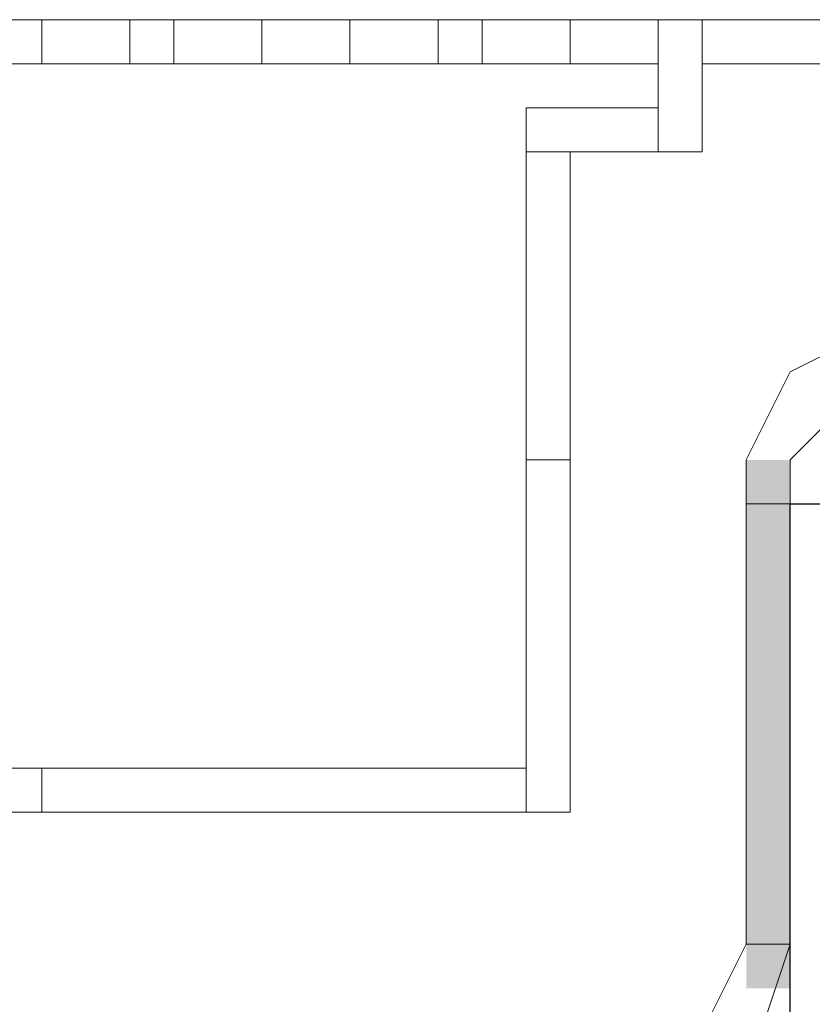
# Model space of a CAD drawing. Header units: metres. Extents: x 5.7 to 89.8, y 4 to 63.5.
# Tile 412 of 475: x 65.982 to 66.155, y 49.642 to 49.858. Entities that reach past the tile are written whole.
import ezdxf

# ---------------------------------------------------------------- set-up
doc = ezdxf.new("R2010")
doc.units = ezdxf.units.M
doc.header["$MEASUREMENT"] = 0
for name, color, linetype in [('PDF17_furn', 7, 'Continuous'), ('PDF17_hatch-borshi', 7, 'Continuous'), ('PDF17_Isogam', 7, 'Continuous'), ('PDF17_kaff', 7, 'Continuous'), ('PDF17_wall', 7, 'Continuous')]:
    doc.layers.add(name, color=color, linetype=linetype)

msp = doc.modelspace()

# ---------------------------------------------------------------- linework, layer by layer
at = {"layer": 'PDF17_furn', "lineweight": 18}
msp.add_lwpolyline([(65.85172, 49.85751), (66.1214, 49.85751), (66.1214, 49.84788), (65.85172, 49.84788)], close=True, dxfattribs=at)
for points in [[(65.98656, 49.85751), (65.98656, 49.84788)], [(66.00582, 49.85751), (66.00582, 49.84788)], [(66.01546, 49.85751), (66.01546, 49.84788)], [(66.03472, 49.85751), (66.03472, 49.84788)], [(66.05398, 49.85751), (66.05398, 49.84788)], [(66.07324, 49.85751), (66.07324, 49.84788)], [(66.08287, 49.85751), (66.08287, 49.84788)], [(66.10214, 49.85751), (66.10214, 49.84788)]]:
    msp.add_lwpolyline(points, dxfattribs=at)
at = {"layer": 'PDF17_hatch-borshi', "lineweight": 18}
for points in [[(66.14066, 49.84788), (66.14066, 49.84788)], [(66.14066, 49.83825), (66.14066, 49.83825)], [(66.14066, 49.83825), (66.14066, 49.83825)], [(66.14066, 49.83825), (66.14066, 49.83825)], [(66.15029, 49.83825), (66.15029, 49.83825)], [(66.15029, 49.83825), (66.15029, 49.83825)], [(66.15029, 49.83825), (66.15029, 49.83825)], [(66.10214, 49.82862), (66.10214, 49.82862)], [(66.10214, 49.82862), (66.10214, 49.82862)], [(66.10214, 49.82862), (66.10214, 49.82862)], [(66.11177, 49.82862), (66.11177, 49.82862)], [(66.11177, 49.82862), (66.11177, 49.82862)], [(66.11177, 49.82862), (66.11177, 49.82862)], [(66.1214, 49.82862), (66.1214, 49.82862)], [(66.1214, 49.82862), (66.1214, 49.82862)], [(66.1214, 49.82862), (66.1214, 49.82862)], [(66.13103, 49.82862), (66.13103, 49.82862)], [(66.13103, 49.82862), (66.13103, 49.82862)], [(66.14066, 49.82862), (66.14066, 49.82862)], [(66.14066, 49.82862), (66.14066, 49.82862)], [(66.14066, 49.82862), (66.14066, 49.82862)], [(66.14066, 49.82862), (66.14066, 49.82862)], [(66.14066, 49.82862), (66.14066, 49.82862)], [(66.15029, 49.82862), (66.15029, 49.82862)], [(66.15029, 49.82862), (66.15029, 49.82862)], [(66.15029, 49.82862), (66.15029, 49.82862)], [(66.15029, 49.82862), (66.15029, 49.82862)], [(66.10214, 49.81899), (66.10214, 49.81899)], [(66.11177, 49.81899), (66.11177, 49.81899)], [(66.11177, 49.81899), (66.11177, 49.81899)], [(66.1214, 49.81899), (66.1214, 49.81899)], [(66.1214, 49.81899), (66.1214, 49.81899)], [(66.13103, 49.81899), (66.13103, 49.81899)], [(66.13103, 49.81899), (66.13103, 49.81899)], [(66.13103, 49.81899), (66.13103, 49.81899)], [(66.14066, 49.81899), (66.14066, 49.81899)], [(66.14066, 49.81899), (66.14066, 49.81899)], [(66.14066, 49.81899), (66.14066, 49.81899)], [(66.15029, 49.81899), (66.15029, 49.81899)], [(66.15029, 49.81899), (66.15029, 49.81899)], [(66.15029, 49.81899), (66.15029, 49.81899)], [(66.15029, 49.81899), (66.15029, 49.81899)], [(66.10214, 49.80936), (66.10214, 49.80936)], [(66.10214, 49.80936), (66.10214, 49.80936)], [(66.11177, 49.80936), (66.11177, 49.80936)], [(66.11177, 49.80936), (66.11177, 49.80936)], [(66.11177, 49.80936), (66.11177, 49.80936)], [(66.11177, 49.80936), (66.11177, 49.80936)], [(66.1214, 49.80936), (66.1214, 49.80936)], [(66.1214, 49.80936), (66.1214, 49.80936)], [(66.1214, 49.80936), (66.1214, 49.80936)], [(66.1214, 49.80936), (66.1214, 49.80936)], [(66.1214, 49.80936), (66.1214, 49.80936)], [(66.1214, 49.80936), (66.1214, 49.80936)], [(66.13103, 49.80936), (66.13103, 49.80936)], [(66.13103, 49.80936), (66.13103, 49.80936)], [(66.13103, 49.80936), (66.13103, 49.80936)], [(66.14066, 49.80936), (66.14066, 49.80936)], [(66.14066, 49.80936), (66.14066, 49.80936)], [(66.14066, 49.80936), (66.14066, 49.80936)], [(66.15029, 49.80936), (66.15029, 49.80936)], [(66.15029, 49.80936), (66.15029, 49.80936)], [(66.15029, 49.80936), (66.15029, 49.80936)], [(66.15029, 49.80936), (66.15029, 49.80936)], [(66.10214, 49.79972), (66.10214, 49.79972)], [(66.10214, 49.79972), (66.10214, 49.79972)], [(66.11177, 49.79972), (66.11177, 49.79972)], [(66.11177, 49.79972), (66.11177, 49.79972)], [(66.11177, 49.79972), (66.11177, 49.79972)], [(66.1214, 49.79972), (66.1214, 49.79972)], [(66.1214, 49.79972), (66.1214, 49.79972)], [(66.1214, 49.79972), (66.1214, 49.79972)], [(66.1214, 49.79972), (66.1214, 49.79972)], [(66.13103, 49.79972), (66.13103, 49.79972)], [(66.13103, 49.79972), (66.13103, 49.79972)], [(66.13103, 49.79972), (66.13103, 49.79972)], [(66.13103, 49.79972), (66.13103, 49.79972)], [(66.14066, 49.79972), (66.14066, 49.79972)], [(66.14066, 49.79972), (66.14066, 49.79972)], [(66.14066, 49.79972), (66.14066, 49.79972)], [(66.14066, 49.79972), (66.14066, 49.79972)], [(66.15029, 49.79972), (66.15029, 49.79972)], [(66.15029, 49.79972), (66.15029, 49.79972)], [(66.15029, 49.79972), (66.15029, 49.79972)], [(66.15029, 49.79972), (66.15029, 49.79972)], [(66.15029, 49.79972), (66.15029, 49.79972)], [(66.10214, 49.79009), (66.10214, 49.79009)], [(66.10214, 49.79009), (66.10214, 49.79009)], [(66.11177, 49.79009), (66.11177, 49.79009)], [(66.11177, 49.79009), (66.11177, 49.79009)], [(66.1214, 49.79009), (66.1214, 49.79009)], [(66.1214, 49.79009), (66.1214, 49.79009)], [(66.1214, 49.79009), (66.1214, 49.79009)], [(66.1214, 49.79009), (66.1214, 49.79009)], [(66.1214, 49.79009), (66.1214, 49.79009)], [(66.13103, 49.79009), (66.13103, 49.79009)], [(66.13103, 49.79009), (66.13103, 49.79009)], [(66.13103, 49.79009), (66.13103, 49.79009)], [(66.14066, 49.79009), (66.14066, 49.79009)], [(66.14066, 49.79009), (66.14066, 49.79009)], [(66.14066, 49.79009), (66.14066, 49.79009)], [(66.14066, 49.79009), (66.14066, 49.79009)], [(66.15029, 49.79009), (66.15029, 49.79009)], [(66.15029, 49.79009), (66.15029, 49.79009)], [(66.15029, 49.79009), (66.15029, 49.79009)], [(66.15029, 49.79009), (66.15029, 49.79009)], [(66.10214, 49.78046), (66.10214, 49.78046)], [(66.10214, 49.78046), (66.10214, 49.78046)], [(66.11177, 49.78046), (66.11177, 49.78046)], [(66.11177, 49.78046), (66.11177, 49.78046)], [(66.11177, 49.78046), (66.11177, 49.78046)], [(66.11177, 49.78046), (66.11177, 49.78046)], [(66.11177, 49.78046), (66.11177, 49.78046)], [(66.1214, 49.78046), (66.1214, 49.78046)], [(66.1214, 49.78046), (66.1214, 49.78046)], [(66.1214, 49.78046), (66.1214, 49.78046)], [(66.1214, 49.78046), (66.1214, 49.78046)], [(66.13103, 49.78046), (66.13103, 49.78046)], [(66.13103, 49.78046), (66.13103, 49.78046)], [(66.13103, 49.78046), (66.13103, 49.78046)], [(66.13103, 49.78046), (66.13103, 49.78046)], [(66.14066, 49.78046), (66.14066, 49.78046)], [(66.14066, 49.78046), (66.14066, 49.78046)], [(66.14066, 49.78046), (66.14066, 49.78046)], [(66.15029, 49.78046), (66.15029, 49.78046)], [(66.15029, 49.78046), (66.15029, 49.78046)], [(66.10214, 49.77083), (66.10214, 49.77083)], [(66.10214, 49.77083), (66.10214, 49.77083)], [(66.10214, 49.77083), (66.10214, 49.77083)], [(66.11177, 49.77083), (66.11177, 49.77083)], [(66.11177, 49.77083), (66.11177, 49.77083)], [(66.11177, 49.77083), (66.11177, 49.77083)], [(66.1214, 49.77083), (66.1214, 49.77083)], [(66.1214, 49.77083), (66.1214, 49.77083)], [(66.1214, 49.77083), (66.1214, 49.77083)], [(66.1214, 49.77083), (66.1214, 49.77083)], [(66.13103, 49.77083), (66.13103, 49.77083)], [(66.13103, 49.77083), (66.13103, 49.77083)], [(66.13103, 49.77083), (66.13103, 49.77083)], [(66.14066, 49.77083), (66.14066, 49.77083)], [(66.14066, 49.77083), (66.14066, 49.77083)], [(66.14066, 49.77083), (66.14066, 49.77083)], [(66.14066, 49.77083), (66.14066, 49.77083)], [(66.10214, 49.7612), (66.10214, 49.7612)], [(66.10214, 49.7612), (66.10214, 49.7612)], [(66.11177, 49.7612), (66.11177, 49.7612)], [(66.11177, 49.7612), (66.11177, 49.7612)], [(66.11177, 49.7612), (66.11177, 49.7612)], [(66.1214, 49.7612), (66.1214, 49.7612)], [(66.1214, 49.7612), (66.1214, 49.7612)], [(66.1214, 49.7612), (66.1214, 49.7612)], [(66.1214, 49.7612), (66.1214, 49.7612)], [(66.13103, 49.7612), (66.13103, 49.7612)], [(66.13103, 49.7612), (66.13103, 49.7612)], [(66.13103, 49.7612), (66.13103, 49.7612)], [(66.13103, 49.7612), (66.13103, 49.7612)], [(66.13103, 49.7612), (66.13103, 49.7612)], [(66.14066, 49.7612), (66.14066, 49.7612)], [(66.14066, 49.7612), (66.14066, 49.7612)], [(66.15029, 49.7612), (66.15029, 49.7612)], [(66.15029, 49.7612), (66.15029, 49.7612)], [(66.10214, 49.75157), (66.10214, 49.75157)], [(66.11177, 49.75157), (66.11177, 49.75157)], [(66.11177, 49.75157), (66.11177, 49.75157)], [(66.1214, 49.75157), (66.1214, 49.75157)], [(66.1214, 49.75157), (66.1214, 49.75157)], [(66.13103, 49.75157), (66.13103, 49.75157)], [(66.13103, 49.75157), (66.13103, 49.75157)], [(66.13103, 49.75157), (66.13103, 49.75157)], [(66.15029, 49.75157), (66.15029, 49.75157)], [(66.10214, 49.74194), (66.10214, 49.74194)], [(66.10214, 49.74194), (66.10214, 49.74194)], [(66.10214, 49.74194), (66.10214, 49.74194)], [(66.11177, 49.74194), (66.11177, 49.74194)], [(66.11177, 49.74194), (66.11177, 49.74194)], [(66.11177, 49.74194), (66.11177, 49.74194)], [(66.1214, 49.74194), (66.1214, 49.74194)], [(66.1214, 49.74194), (66.1214, 49.74194)], [(66.1214, 49.74194), (66.1214, 49.74194)], [(66.1214, 49.74194), (66.1214, 49.74194)], [(66.13103, 49.74194), (66.13103, 49.74194)], [(66.13103, 49.74194), (66.13103, 49.74194)], [(66.13103, 49.74194), (66.13103, 49.74194)], [(66.13103, 49.74194), (66.13103, 49.74194)], [(66.14066, 49.74194), (66.14066, 49.74194)], [(66.14066, 49.74194), (66.14066, 49.74194)], [(66.14066, 49.74194), (66.14066, 49.74194)], [(66.10214, 49.73231), (66.10214, 49.73231)], [(66.10214, 49.73231), (66.10214, 49.73231)], [(66.10214, 49.73231), (66.10214, 49.73231)], [(66.11177, 49.73231), (66.11177, 49.73231)], [(66.11177, 49.73231), (66.11177, 49.73231)], [(66.11177, 49.73231), (66.11177, 49.73231)], [(66.1214, 49.73231), (66.1214, 49.73231)], [(66.1214, 49.73231), (66.1214, 49.73231)], [(66.1214, 49.73231), (66.1214, 49.73231)], [(66.13103, 49.73231), (66.13103, 49.73231)], [(66.13103, 49.73231), (66.13103, 49.73231)], [(66.13103, 49.73231), (66.13103, 49.73231)], [(66.13103, 49.73231), (66.13103, 49.73231)], [(66.13103, 49.73231), (66.13103, 49.73231)], [(66.14066, 49.73231), (66.14066, 49.73231)], [(66.10214, 49.72268), (66.10214, 49.72268)], [(66.11177, 49.72268), (66.11177, 49.72268)], [(66.11177, 49.72268), (66.11177, 49.72268)], [(66.1214, 49.72268), (66.1214, 49.72268)], [(66.1214, 49.72268), (66.1214, 49.72268)], [(66.13103, 49.72268), (66.13103, 49.72268)], [(66.13103, 49.72268), (66.13103, 49.72268)], [(66.13103, 49.72268), (66.13103, 49.72268)], [(66.14066, 49.72268), (66.14066, 49.72268)], [(66.14066, 49.72268), (66.14066, 49.72268)], [(66.10214, 49.71304), (66.10214, 49.71304)], [(66.10214, 49.71304), (66.10214, 49.71304)], [(66.10214, 49.71304), (66.10214, 49.71304)], [(66.11177, 49.71304), (66.11177, 49.71304)], [(66.11177, 49.71304), (66.11177, 49.71304)], [(66.11177, 49.71304), (66.11177, 49.71304)], [(66.11177, 49.71304), (66.11177, 49.71304)], [(66.1214, 49.71304), (66.1214, 49.71304)], [(66.1214, 49.71304), (66.1214, 49.71304)], [(66.1214, 49.71304), (66.1214, 49.71304)], [(66.13103, 49.71304), (66.13103, 49.71304)], [(66.13103, 49.71304), (66.13103, 49.71304)], [(66.13103, 49.71304), (66.13103, 49.71304)], [(66.13103, 49.71304), (66.13103, 49.71304)], [(66.13103, 49.71304), (66.13103, 49.71304)], [(66.14066, 49.71304), (66.14066, 49.71304)], [(66.10214, 49.70341), (66.10214, 49.70341)], [(66.11177, 49.70341), (66.11177, 49.70341)], [(66.11177, 49.70341), (66.11177, 49.70341)], [(66.11177, 49.70341), (66.11177, 49.70341)], [(66.1214, 49.70341), (66.1214, 49.70341)], [(66.1214, 49.70341), (66.1214, 49.70341)], [(66.1214, 49.70341), (66.1214, 49.70341)], [(66.1214, 49.70341), (66.1214, 49.70341)], [(66.13103, 49.70341), (66.13103, 49.70341)], [(66.13103, 49.70341), (66.13103, 49.70341)], [(66.13103, 49.70341), (66.13103, 49.70341)], [(66.13103, 49.70341), (66.13103, 49.70341)], [(66.14066, 49.70341), (66.14066, 49.70341)], [(66.14066, 49.70341), (66.14066, 49.70341)], [(66.11177, 49.69378), (66.11177, 49.69378)], [(66.11177, 49.69378), (66.11177, 49.69378)], [(66.11177, 49.69378), (66.11177, 49.69378)], [(66.1214, 49.69378), (66.1214, 49.69378)], [(66.1214, 49.69378), (66.1214, 49.69378)], [(66.13103, 49.69378), (66.13103, 49.69378)], [(66.13103, 49.69378), (66.13103, 49.69378)], [(66.13103, 49.69378), (66.13103, 49.69378)], [(66.13103, 49.69378), (66.13103, 49.69378)], [(66.13103, 49.69378), (66.13103, 49.69378)], [(66.13103, 49.69378), (66.13103, 49.69378)], [(66.14066, 49.69378), (66.14066, 49.69378)], [(65.98656, 49.68415), (65.98656, 49.68415)], [(65.98656, 49.68415), (65.98656, 49.68415)], [(66.00582, 49.68415), (66.00582, 49.68415)], [(66.00582, 49.68415), (66.00582, 49.68415)], [(66.01546, 49.68415), (66.01546, 49.68415)], [(66.01546, 49.68415), (66.01546, 49.68415)], [(66.02509, 49.68415), (66.02509, 49.68415)], [(66.03472, 49.68415), (66.03472, 49.68415)], [(66.04435, 49.68415), (66.04435, 49.68415)], [(66.05398, 49.68415), (66.05398, 49.68415)], [(66.05398, 49.68415), (66.05398, 49.68415)], [(66.06361, 49.68415), (66.06361, 49.68415)], [(66.06361, 49.68415), (66.06361, 49.68415)], [(66.07324, 49.68415), (66.07324, 49.68415)], [(66.07324, 49.68415), (66.07324, 49.68415)], [(66.08287, 49.68415), (66.08287, 49.68415)], [(66.08287, 49.68415), (66.08287, 49.68415)], [(66.08287, 49.68415), (66.08287, 49.68415)], [(66.10214, 49.68415), (66.10214, 49.68415)], [(66.10214, 49.68415), (66.10214, 49.68415)], [(66.10214, 49.68415), (66.10214, 49.68415)], [(66.11177, 49.68415), (66.11177, 49.68415)], [(66.11177, 49.68415), (66.11177, 49.68415)], [(66.1214, 49.68415), (66.1214, 49.68415)], [(66.1214, 49.68415), (66.1214, 49.68415)], [(66.1214, 49.68415), (66.1214, 49.68415)], [(66.13103, 49.68415), (66.13103, 49.68415)], [(66.14066, 49.68415), (66.14066, 49.68415)], [(66.14066, 49.68415), (66.14066, 49.68415)], [(65.98656, 49.67452), (65.98656, 49.67452)], [(65.98656, 49.67452), (65.98656, 49.67452)], [(65.98656, 49.67452), (65.98656, 49.67452)], [(65.98656, 49.67452), (65.98656, 49.67452)], [(65.99619, 49.67452), (65.99619, 49.67452)], [(65.99619, 49.67452), (65.99619, 49.67452)], [(65.99619, 49.67452), (65.99619, 49.67452)], [(65.99619, 49.67452), (65.99619, 49.67452)], [(65.99619, 49.67452), (65.99619, 49.67452)], [(66.00582, 49.67452), (66.00582, 49.67452)], [(66.00582, 49.67452), (66.00582, 49.67452)], [(66.00582, 49.67452), (66.00582, 49.67452)], [(66.00582, 49.67452), (66.00582, 49.67452)], [(66.01546, 49.67452), (66.01546, 49.67452)], [(66.01546, 49.67452), (66.01546, 49.67452)], [(66.01546, 49.67452), (66.01546, 49.67452)], [(66.02509, 49.67452), (66.02509, 49.67452)], [(66.02509, 49.67452), (66.02509, 49.67452)], [(66.02509, 49.67452), (66.02509, 49.67452)], [(66.02509, 49.67452), (66.02509, 49.67452)], [(66.03472, 49.67452), (66.03472, 49.67452)], [(66.03472, 49.67452), (66.03472, 49.67452)], [(66.03472, 49.67452), (66.03472, 49.67452)], [(66.04435, 49.67452), (66.04435, 49.67452)], [(66.04435, 49.67452), (66.04435, 49.67452)], [(66.04435, 49.67452), (66.04435, 49.67452)], [(66.04435, 49.67452), (66.04435, 49.67452)], [(66.05398, 49.67452), (66.05398, 49.67452)], [(66.05398, 49.67452), (66.05398, 49.67452)], [(66.05398, 49.67452), (66.05398, 49.67452)], [(66.05398, 49.67452), (66.05398, 49.67452)], [(66.06361, 49.67452), (66.06361, 49.67452)], [(66.06361, 49.67452), (66.06361, 49.67452)], [(66.06361, 49.67452), (66.06361, 49.67452)], [(66.06361, 49.67452), (66.06361, 49.67452)], [(66.07324, 49.67452), (66.07324, 49.67452)], [(66.07324, 49.67452), (66.07324, 49.67452)], [(66.07324, 49.67452), (66.07324, 49.67452)], [(66.08287, 49.67452), (66.08287, 49.67452)], [(66.08287, 49.67452), (66.08287, 49.67452)], [(66.08287, 49.67452), (66.08287, 49.67452)], [(66.08287, 49.67452), (66.08287, 49.67452)], [(66.0925, 49.67452), (66.0925, 49.67452)], [(66.0925, 49.67452), (66.0925, 49.67452)], [(66.0925, 49.67452), (66.0925, 49.67452)], [(66.0925, 49.67452), (66.0925, 49.67452)], [(66.10214, 49.67452), (66.10214, 49.67452)], [(66.10214, 49.67452), (66.10214, 49.67452)], [(66.10214, 49.67452), (66.10214, 49.67452)], [(66.11177, 49.67452), (66.11177, 49.67452)], [(66.11177, 49.67452), (66.11177, 49.67452)], [(66.11177, 49.67452), (66.11177, 49.67452)], [(66.11177, 49.67452), (66.11177, 49.67452)], [(66.11177, 49.67452), (66.11177, 49.67452)], [(66.1214, 49.67452), (66.1214, 49.67452)], [(66.1214, 49.67452), (66.1214, 49.67452)], [(66.1214, 49.67452), (66.1214, 49.67452)], [(66.13103, 49.67452), (66.13103, 49.67452)], [(66.13103, 49.67452), (66.13103, 49.67452)], [(66.13103, 49.67452), (66.13103, 49.67452)], [(66.13103, 49.67452), (66.13103, 49.67452)], [(66.13103, 49.67452), (66.13103, 49.67452)], [(66.14066, 49.67452), (66.14066, 49.67452)], [(66.14066, 49.67452), (66.14066, 49.67452)], [(65.98656, 49.66489), (65.98656, 49.66489)], [(65.98656, 49.66489), (65.98656, 49.66489)], [(65.98656, 49.66489), (65.98656, 49.66489)], [(65.99619, 49.66489), (65.99619, 49.66489)], [(65.99619, 49.66489), (65.99619, 49.66489)], [(66.00582, 49.66489), (66.00582, 49.66489)], [(66.00582, 49.66489), (66.00582, 49.66489)], [(66.00582, 49.66489), (66.00582, 49.66489)], [(66.01546, 49.66489), (66.01546, 49.66489)], [(66.01546, 49.66489), (66.01546, 49.66489)], [(66.01546, 49.66489), (66.01546, 49.66489)], [(66.02509, 49.66489), (66.02509, 49.66489)], [(66.02509, 49.66489), (66.02509, 49.66489)], [(66.02509, 49.66489), (66.02509, 49.66489)], [(66.03472, 49.66489), (66.03472, 49.66489)], [(66.03472, 49.66489), (66.03472, 49.66489)], [(66.03472, 49.66489), (66.03472, 49.66489)], [(66.03472, 49.66489), (66.03472, 49.66489)], [(66.04435, 49.66489), (66.04435, 49.66489)], [(66.04435, 49.66489), (66.04435, 49.66489)], [(66.04435, 49.66489), (66.04435, 49.66489)], [(66.05398, 49.66489), (66.05398, 49.66489)], [(66.05398, 49.66489), (66.05398, 49.66489)], [(66.05398, 49.66489), (66.05398, 49.66489)], [(66.05398, 49.66489), (66.05398, 49.66489)], [(66.06361, 49.66489), (66.06361, 49.66489)], [(66.06361, 49.66489), (66.06361, 49.66489)], [(66.06361, 49.66489), (66.06361, 49.66489)], [(66.07324, 49.66489), (66.07324, 49.66489)], [(66.07324, 49.66489), (66.07324, 49.66489)], [(66.07324, 49.66489), (66.07324, 49.66489)], [(66.07324, 49.66489), (66.07324, 49.66489)], [(66.08287, 49.66489), (66.08287, 49.66489)], [(66.08287, 49.66489), (66.08287, 49.66489)], [(66.08287, 49.66489), (66.08287, 49.66489)], [(66.08287, 49.66489), (66.08287, 49.66489)], [(66.0925, 49.66489), (66.0925, 49.66489)], [(66.0925, 49.66489), (66.0925, 49.66489)], [(66.0925, 49.66489), (66.0925, 49.66489)], [(66.10214, 49.66489), (66.10214, 49.66489)], [(66.10214, 49.66489), (66.10214, 49.66489)], [(66.10214, 49.66489), (66.10214, 49.66489)], [(66.11177, 49.66489), (66.11177, 49.66489)], [(66.11177, 49.66489), (66.11177, 49.66489)], [(66.11177, 49.66489), (66.11177, 49.66489)], [(66.1214, 49.66489), (66.1214, 49.66489)], [(66.1214, 49.66489), (66.1214, 49.66489)], [(66.1214, 49.66489), (66.1214, 49.66489)], [(66.1214, 49.66489), (66.1214, 49.66489)], [(66.13103, 49.66489), (66.13103, 49.66489)], [(66.13103, 49.66489), (66.13103, 49.66489)], [(66.14066, 49.66489), (66.14066, 49.66489)], [(66.14066, 49.66489), (66.14066, 49.66489)], [(66.14066, 49.66489), (66.14066, 49.66489)], [(66.14066, 49.66489), (66.14066, 49.66489)], [(65.98656, 49.65526), (65.98656, 49.65526)], [(65.98656, 49.65526), (65.98656, 49.65526)], [(65.98656, 49.65526), (65.98656, 49.65526)], [(65.99619, 49.65526), (65.99619, 49.65526)], [(65.99619, 49.65526), (65.99619, 49.65526)], [(65.99619, 49.65526), (65.99619, 49.65526)], [(65.99619, 49.65526), (65.99619, 49.65526)], [(66.00582, 49.65526), (66.00582, 49.65526)], [(66.00582, 49.65526), (66.00582, 49.65526)], [(66.00582, 49.65526), (66.00582, 49.65526)], [(66.01546, 49.65526), (66.01546, 49.65526)], [(66.01546, 49.65526), (66.01546, 49.65526)], [(66.02509, 49.65526), (66.02509, 49.65526)], [(66.02509, 49.65526), (66.02509, 49.65526)], [(66.03472, 49.65526), (66.03472, 49.65526)], [(66.03472, 49.65526), (66.03472, 49.65526)], [(66.04435, 49.65526), (66.04435, 49.65526)], [(66.04435, 49.65526), (66.04435, 49.65526)], [(66.04435, 49.65526), (66.04435, 49.65526)], [(66.04435, 49.65526), (66.04435, 49.65526)], [(66.05398, 49.65526), (66.05398, 49.65526)], [(66.05398, 49.65526), (66.05398, 49.65526)], [(66.05398, 49.65526), (66.05398, 49.65526)], [(66.06361, 49.65526), (66.06361, 49.65526)], [(66.06361, 49.65526), (66.06361, 49.65526)], [(66.06361, 49.65526), (66.06361, 49.65526)], [(66.06361, 49.65526), (66.06361, 49.65526)], [(66.07324, 49.65526), (66.07324, 49.65526)], [(66.07324, 49.65526), (66.07324, 49.65526)], [(66.07324, 49.65526), (66.07324, 49.65526)], [(66.08287, 49.65526), (66.08287, 49.65526)], [(66.08287, 49.65526), (66.08287, 49.65526)], [(66.08287, 49.65526), (66.08287, 49.65526)], [(66.08287, 49.65526), (66.08287, 49.65526)], [(66.08287, 49.65526), (66.08287, 49.65526)], [(66.0925, 49.65526), (66.0925, 49.65526)], [(66.0925, 49.65526), (66.0925, 49.65526)], [(66.0925, 49.65526), (66.0925, 49.65526)], [(66.10214, 49.65526), (66.10214, 49.65526)], [(66.10214, 49.65526), (66.10214, 49.65526)], [(66.10214, 49.65526), (66.10214, 49.65526)], [(66.11177, 49.65526), (66.11177, 49.65526)], [(66.11177, 49.65526), (66.11177, 49.65526)], [(66.11177, 49.65526), (66.11177, 49.65526)], [(66.11177, 49.65526), (66.11177, 49.65526)], [(66.11177, 49.65526), (66.11177, 49.65526)], [(66.1214, 49.65526), (66.1214, 49.65526)], [(66.13103, 49.65526), (66.13103, 49.65526)], [(66.13103, 49.65526), (66.13103, 49.65526)], [(66.13103, 49.65526), (66.13103, 49.65526)], [(66.14066, 49.65526), (66.14066, 49.65526)], [(66.14066, 49.65526), (66.14066, 49.65526)], [(65.98656, 49.64563), (65.98656, 49.64563)], [(65.98656, 49.64563), (65.98656, 49.64563)], [(65.98656, 49.64563), (65.98656, 49.64563)], [(65.98656, 49.64563), (65.98656, 49.64563)], [(65.99619, 49.64563), (65.99619, 49.64563)], [(65.99619, 49.64563), (65.99619, 49.64563)], [(65.99619, 49.64563), (65.99619, 49.64563)], [(65.99619, 49.64563), (65.99619, 49.64563)], [(66.00582, 49.64563), (66.00582, 49.64563)], [(66.00582, 49.64563), (66.00582, 49.64563)], [(66.00582, 49.64563), (66.00582, 49.64563)], [(66.00582, 49.64563), (66.00582, 49.64563)], [(66.01546, 49.64563), (66.01546, 49.64563)], [(66.01546, 49.64563), (66.01546, 49.64563)], [(66.01546, 49.64563), (66.01546, 49.64563)], [(66.01546, 49.64563), (66.01546, 49.64563)], [(66.02509, 49.64563), (66.02509, 49.64563)], [(66.02509, 49.64563), (66.02509, 49.64563)], [(66.02509, 49.64563), (66.02509, 49.64563)], [(66.03472, 49.64563), (66.03472, 49.64563)], [(66.03472, 49.64563), (66.03472, 49.64563)], [(66.03472, 49.64563), (66.03472, 49.64563)], [(66.03472, 49.64563), (66.03472, 49.64563)], [(66.04435, 49.64563), (66.04435, 49.64563)], [(66.04435, 49.64563), (66.04435, 49.64563)], [(66.04435, 49.64563), (66.04435, 49.64563)], [(66.05398, 49.64563), (66.05398, 49.64563)], [(66.05398, 49.64563), (66.05398, 49.64563)], [(66.05398, 49.64563), (66.05398, 49.64563)], [(66.06361, 49.64563), (66.06361, 49.64563)], [(66.06361, 49.64563), (66.06361, 49.64563)], [(66.06361, 49.64563), (66.06361, 49.64563)], [(66.07324, 49.64563), (66.07324, 49.64563)], [(66.07324, 49.64563), (66.07324, 49.64563)], [(66.07324, 49.64563), (66.07324, 49.64563)], [(66.07324, 49.64563), (66.07324, 49.64563)], [(66.08287, 49.64563), (66.08287, 49.64563)], [(66.08287, 49.64563), (66.08287, 49.64563)], [(66.08287, 49.64563), (66.08287, 49.64563)], [(66.08287, 49.64563), (66.08287, 49.64563)], [(66.0925, 49.64563), (66.0925, 49.64563)], [(66.0925, 49.64563), (66.0925, 49.64563)], [(66.0925, 49.64563), (66.0925, 49.64563)], [(66.10214, 49.64563), (66.10214, 49.64563)], [(66.10214, 49.64563), (66.10214, 49.64563)], [(66.10214, 49.64563), (66.10214, 49.64563)], [(66.10214, 49.64563), (66.10214, 49.64563)], [(66.11177, 49.64563), (66.11177, 49.64563)], [(66.11177, 49.64563), (66.11177, 49.64563)], [(66.11177, 49.64563), (66.11177, 49.64563)], [(66.11177, 49.64563), (66.11177, 49.64563)], [(66.1214, 49.64563), (66.1214, 49.64563)], [(66.1214, 49.64563), (66.1214, 49.64563)], [(66.1214, 49.64563), (66.1214, 49.64563)], [(66.1214, 49.64563), (66.1214, 49.64563)], [(66.1214, 49.64563), (66.1214, 49.64563)], [(66.13103, 49.64563), (66.13103, 49.64563)], [(66.13103, 49.64563), (66.13103, 49.64563)], [(66.13103, 49.64563), (66.13103, 49.64563)], [(66.14066, 49.64563), (66.14066, 49.64563)], [(66.14066, 49.64563), (66.14066, 49.64563)], [(66.14066, 49.64563), (66.14066, 49.64563)]]:
    msp.add_lwpolyline(points, dxfattribs=at)
at = {"layer": 'PDF17_Isogam', "lineweight": 13}
for points in [[(65.8132, 49.75157), (65.8132, 49.7612), (65.8132, 49.77083), (65.79394, 49.78046), (64.11811, 49.78046), (64.11811, 49.79009), (65.79394, 49.79009), (65.82283, 49.78046), (65.83246, 49.7612), (65.83246, 49.65526), (65.83246, 49.63599), (65.85172, 49.62636), (66.1214, 49.62636), (66.13103, 49.63599), (66.14066, 49.65526), (66.14066, 49.7612), (66.15029, 49.78046), (66.16955, 49.79009), (66.43923, 49.79009), (66.46812, 49.78046), (66.47775, 49.75157)], [(66.14066, 49.75157), (66.15029, 49.75157), (66.15029, 49.7612), (66.15992, 49.77083), (66.16955, 49.78046), (66.45849, 49.78046)], [(65.83246, 49.65526), (65.8132, 49.65526), (65.82283, 49.62636), (65.85172, 49.61673), (66.1214, 49.61673), (66.14066, 49.62636), (66.15029, 49.65526), (66.14066, 49.65526)]]:
    msp.add_lwpolyline(points, dxfattribs=at)
at = {"layer": 'PDF17_Isogam', "transparency": 33554559}
for points in [[(66.14066, 49.64563), (66.15029, 49.64563), (66.14066, 49.7612)], [(66.15029, 49.64563), (66.14066, 49.7612), (66.15029, 49.7612)]]:
    msp.add_solid(points, dxfattribs=at)
at = {"layer": 'PDF17_kaff', "lineweight": 20}
for points in [[(66.13103, 49.85751), (66.13103, 49.82862), (66.0925, 49.82862)], [(66.44886, 49.85751), (66.1214, 49.85751), (66.1214, 49.82862)], [(66.44886, 49.84788), (66.13103, 49.84788)], [(66.0925, 49.83825), (66.0925, 49.69378), (65.88062, 49.69378), (65.88062, 49.83825)], [(66.1214, 49.83825), (66.0925, 49.83825), (66.1214, 49.83825)], [(66.10214, 49.82862), (66.10214, 49.68415), (65.87099, 49.68415), (65.87099, 49.82862)], [(66.10214, 49.7612), (66.0925, 49.7612)], [(65.98656, 49.69378), (65.98656, 49.68415)], [(66.0925, 49.69378), (66.0925, 49.68415)]]:
    msp.add_lwpolyline(points, dxfattribs=at)
at = {"layer": 'PDF17_wall', "lineweight": 25}
msp.add_lwpolyline([(65.83246, 48.47062), (65.83246, 48.78845), (66.15029, 48.78845), (66.15029, 49.75157), (66.47775, 49.75157), (66.47775, 48.78845), (70.7829, 48.78845), (70.7829, 49.75157), (71.10073, 49.75157), (71.10073, 48.78845), (71.42819, 48.78845), (71.42819, 48.47062)], dxfattribs=at)

doc.saveas('drawing.dxf')
